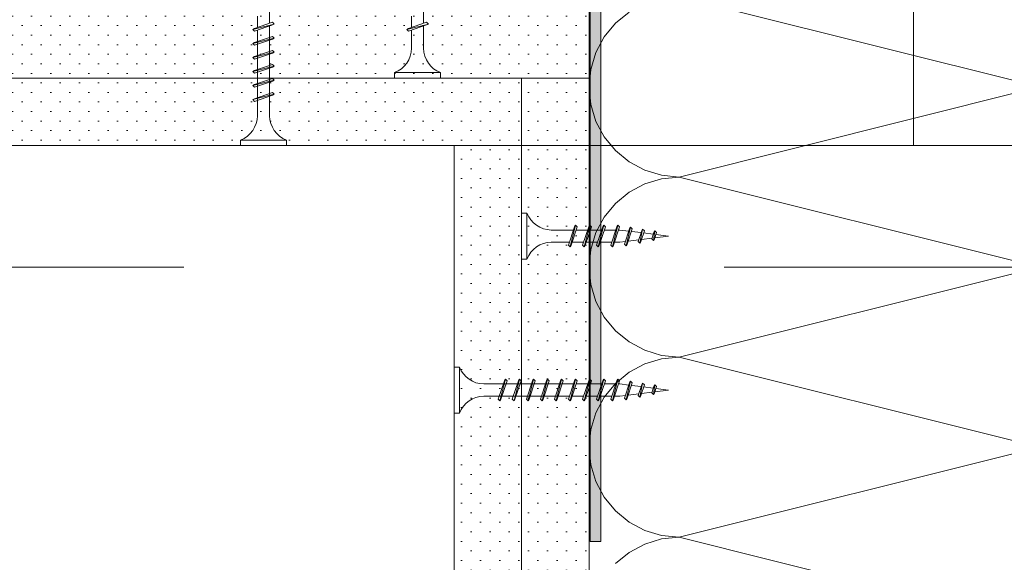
# Model space of a CAD drawing. Header units: metres. Extents: x -4 to 100, y -11 to 17.
# Tile 702 of 728: x 87.38 to 87.563, y -10.872 to -10.772. Entities that reach past the tile are written whole.
import ezdxf

# ---------------------------------------------------------------- set-up
doc = ezdxf.new("R2010")
doc.units = ezdxf.units.M
doc.header["$MEASUREMENT"] = 0
doc.linetypes.add('Strichlinie doppelt', pattern=[0.54680553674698, 0.2645833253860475, -0.105833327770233, 0.07055555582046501, -0.1058333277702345])
doc.linetypes.add('Untersicht', pattern=[0.1, 0.07500000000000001, -0.025])
for name, color, linetype in [('301 - Elemente.Linie', 7, 'Continuous'), ('451 - Universal.Achsen Raster', 7, 'Continuous'), ('606 - Struktur.Wand Innen Ausbau', 7, 'Continuous'), ('650 - Abdeckung.Fußboden Aufbau', 7, 'Continuous'), ('Neubau_606 - Struktur.Wand Innen Ausbau', 7, 'Continuous'), ('Neubau_653 - Abdeckung.TB Verkofferung', 7, 'Continuous')]:
    doc.layers.add(name, color=color, linetype=linetype)
pattern_1 = [(45, (87.5434148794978, -10.81532692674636), (-0.001767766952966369, 0.001767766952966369), [0, -0.0025])]

# ---------------------------------------------------------------- blocks, each defined once
blk = doc.blocks.new('*X839', base_point=(87.5434148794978, -10.81532692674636))
at = {"layer": 'Neubau_606 - Struktur.Wand Innen Ausbau', "color": 1, "linetype": 'Continuous', "lineweight": 5}
for p, q in [((87.49311291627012, -10.77039868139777), (87.490587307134, -10.77247139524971)), ((87.51244316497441, -10.77010752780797), (87.56903908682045, -10.78425650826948)), ((87.490587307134, -10.77247139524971), (87.48851459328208, -10.77499700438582)), ((87.48851459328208, -10.77499700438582), (87.48697442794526, -10.7778784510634)), ((87.48697442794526, -10.7778784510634), (87.48602599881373, -10.78100500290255)), ((87.48602599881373, -10.78100500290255), (87.48570577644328, -10.78425627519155)), ((87.48570577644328, -10.78425674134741), (87.48602599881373, -10.78750801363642)), ((87.50237242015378, -10.80092317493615), (87.56903908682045, -10.78425650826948)), ((87.48602599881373, -10.78750801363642), (87.48697442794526, -10.79063456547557)), ((87.48697442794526, -10.79063456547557), (87.48851459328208, -10.79351601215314)), ((87.48851459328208, -10.79351601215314), (87.490587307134, -10.79604162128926)), ((87.490587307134, -10.79604162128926), (87.49311291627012, -10.79811433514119)), ((87.49311291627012, -10.79811433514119), (87.4959943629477, -10.799654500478)), ((87.4959943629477, -10.799654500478), (87.49912091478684, -10.80060292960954)), ((87.49912091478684, -10.80124342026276), (87.4959943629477, -10.80219184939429)), ((87.49912091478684, -10.80060292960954), (87.50237242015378, -10.80092317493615)), ((87.50237242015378, -10.80092317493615), (87.49912091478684, -10.80124342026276)), ((87.50237242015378, -10.80092317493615), (87.56903908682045, -10.81758984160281)), ((87.4959943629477, -10.80219184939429), (87.49311291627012, -10.80373201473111)), ((87.49311291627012, -10.80373201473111), (87.490587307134, -10.80580472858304)), ((87.490587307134, -10.80580472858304), (87.48851459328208, -10.80833033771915)), ((87.48851459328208, -10.80833033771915), (87.48697442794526, -10.81121178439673)), ((87.48697442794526, -10.81121178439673), (87.48602599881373, -10.81433833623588)), ((87.48602599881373, -10.81433833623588), (87.48570577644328, -10.81758960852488)), ((87.48570577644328, -10.81759007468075), (87.48602599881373, -10.82084134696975)), ((87.50237242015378, -10.83425650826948), (87.56903908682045, -10.81758984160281)), ((87.48602599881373, -10.82084134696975), (87.48697442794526, -10.8239678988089)), ((87.48697442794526, -10.8239678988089), (87.48851459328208, -10.82684934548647)), ((87.48851459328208, -10.82684934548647), (87.490587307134, -10.82937495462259)), ((87.490587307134, -10.82937495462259), (87.49311291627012, -10.83144766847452)), ((87.49311291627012, -10.83144766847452), (87.4959943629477, -10.83298783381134)), ((87.4959943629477, -10.83298783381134), (87.49912091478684, -10.83393626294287)), ((87.49912091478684, -10.83393626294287), (87.50237242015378, -10.83425650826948)), ((87.4959943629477, -10.83552518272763), (87.49311291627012, -10.83706534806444)), ((87.49912091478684, -10.83457675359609), (87.4959943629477, -10.83552518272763)), ((87.50237242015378, -10.83425650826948), (87.49912091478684, -10.83457675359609)), ((87.50237242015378, -10.83425650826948), (87.56903908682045, -10.85092317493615)), ((87.49311291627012, -10.83706534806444), (87.490587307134, -10.83913806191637)), ((87.490587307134, -10.83913806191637), (87.48851459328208, -10.84166367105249)), ((87.48851459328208, -10.84166367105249), (87.48697442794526, -10.84454511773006)), ((87.48697442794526, -10.84454511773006), (87.48602599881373, -10.84767166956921)), ((87.48602599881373, -10.84767166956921), (87.48570577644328, -10.85092294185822)), ((87.48570577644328, -10.85092340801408), (87.48602599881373, -10.85417468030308)), ((87.50237242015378, -10.86758984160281), (87.56903908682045, -10.85092317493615)), ((87.48602599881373, -10.85417468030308), (87.48697442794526, -10.85730123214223)), ((87.48697442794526, -10.85730123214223), (87.48851459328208, -10.86018267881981)), ((87.48851459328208, -10.86018267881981), (87.490587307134, -10.86270828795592)), ((87.490587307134, -10.86270828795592), (87.49311291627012, -10.86478100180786)), ((87.49311291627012, -10.86478100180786), (87.4959943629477, -10.86632116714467)), ((87.4959943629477, -10.86632116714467), (87.49912091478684, -10.8672695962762)), ((87.49912091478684, -10.86791008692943), (87.4959943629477, -10.86885851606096)), ((87.49912091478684, -10.8672695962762), (87.50237242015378, -10.86758984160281)), ((87.50237242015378, -10.86758984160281), (87.49912091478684, -10.86791008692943)), ((87.50237242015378, -10.86758984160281), (87.56903908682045, -10.88425650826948)), ((87.49311291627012, -10.87039868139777), (87.490587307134, -10.87247139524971)), ((87.4959943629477, -10.86885851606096), (87.49311291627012, -10.87039868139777))]:
    blk.add_line(p, q, dxfattribs=at)

msp = doc.modelspace()

# ---------------------------------------------------------------- hatches: boundary and pattern name
at = {"layer": 'Neubau_606 - Struktur.Wand Innen Ausbau', "linetype": 'Continuous', "lineweight": 0, "true_color": 0x7f7f7f}
msp.add_hatch(color=8, dxfattribs=at).paths.add_polyline_path([(87.48570577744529, -10.76810752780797), (87.38758805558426, -10.76810752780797), (87.38758805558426, -10.77010752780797), (87.48570577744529, -10.77010752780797, -0.3862822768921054), (87.48588805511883, -10.77030978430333), (87.48588805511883, -10.86840752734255), (87.48788805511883, -10.86840752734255), (87.48788862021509, -10.77030978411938, 0.412091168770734)])
at = {"layer": 'Neubau_606 - Struktur.Wand Innen Ausbau', "linetype": 'Continuous', "lineweight": 5}
h = msp.add_hatch(dxfattribs=at)
h.set_pattern_fill('Gips_0005', color=1, style=0, pattern_type=2)
h.set_pattern_definition(pattern_1)
h.paths.add_polyline_path([(87.48570577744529, -10.77010752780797), (87.26070574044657, -10.77010752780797), (87.26070574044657, -10.78260767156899), (87.48570577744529, -10.78260767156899)])
h = msp.add_hatch(dxfattribs=at)
h.set_pattern_fill('Gips_0005', color=1, style=0, pattern_type=2)
h.set_pattern_definition(pattern_1)
h.paths.add_polyline_path([(87.47320578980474, -10.78260767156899), (87.26070574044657, -10.78260767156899), (87.26070574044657, -10.79510757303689), (87.47320578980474, -10.79510757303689)])
h = msp.add_hatch(dxfattribs=at)
h.set_pattern_fill('Gips_0005', color=1, style=0, pattern_type=2)
h.set_pattern_definition(pattern_1)
h.paths.add_polyline_path([(87.48570577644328, -10.78260767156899), (87.4732057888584, -10.78260767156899), (87.4732057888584, -10.9951076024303), (87.48570577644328, -10.9951076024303)])
h = msp.add_hatch(dxfattribs=at)
h.set_pattern_fill('Gips_0005', color=1, style=0, pattern_type=2)
h.set_pattern_definition(pattern_1)
h.paths.add_polyline_path([(87.4732057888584, -10.7951075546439), (87.46070571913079, -10.7951075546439), (87.46070571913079, -10.9951076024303), (87.4732057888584, -10.9951076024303)])

# ---------------------------------------------------------------- linework, layer by layer
at = {"layer": '301 - Elemente.Linie', "color": 1, "linetype": 'Continuous', "lineweight": 5}
for p, q in [((87.42658078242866, -10.77037783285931), (87.42658078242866, -10.77248096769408)), ((87.45508079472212, -10.77037783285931), (87.45508079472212, -10.77248096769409)), ((87.42433078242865, -10.77323751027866), (87.42433078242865, -10.77113437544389)), ((87.42745577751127, -10.77260767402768), (87.42714078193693, -10.77229267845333)), ((87.45283079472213, -10.77323751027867), (87.45283079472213, -10.77113437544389)), ((87.45595578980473, -10.77260767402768), (87.45564079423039, -10.77229267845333)), ((87.4234557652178, -10.77360767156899), (87.42745577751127, -10.77260767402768)), ((87.4234557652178, -10.77360767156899), (87.4237707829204, -10.77342582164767)), ((87.4234557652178, -10.77360767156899), (87.4237707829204, -10.77392268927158)), ((87.4237707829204, -10.77392268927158), (87.42714078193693, -10.77278954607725)), ((87.42433078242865, -10.78960757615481), (87.42433078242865, -10.77373437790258)), ((87.42658078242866, -10.772977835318), (87.42658078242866, -10.78960757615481)), ((87.42745577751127, -10.77260767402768), (87.42714078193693, -10.77278954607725)), ((87.45195577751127, -10.77360767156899), (87.45595578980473, -10.77260767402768)), ((87.45195577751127, -10.77360767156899), (87.45227079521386, -10.77342582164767)), ((87.45195577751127, -10.77360767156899), (87.45227079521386, -10.77392268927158)), ((87.45227079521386, -10.77392268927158), (87.45564079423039, -10.77278954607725)), ((87.45283079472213, -10.77710767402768), (87.45283079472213, -10.77373437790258)), ((87.45508079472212, -10.77297783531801), (87.45508079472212, -10.77710767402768)), ((87.45595578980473, -10.77260767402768), (87.45564079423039, -10.77278954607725)), ((87.4234557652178, -10.77620765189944), (87.42745577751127, -10.77520765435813)), ((87.4237707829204, -10.77602580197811), (87.42714078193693, -10.77489265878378)), ((87.4237707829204, -10.77652266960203), (87.42714078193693, -10.7753895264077)), ((87.42658078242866, -10.77557781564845), (87.42658078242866, -10.77768095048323)), ((87.42745577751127, -10.77520765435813), (87.42714078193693, -10.77489265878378)), ((87.42745577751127, -10.77520765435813), (87.42714078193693, -10.7753895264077)), ((87.4234557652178, -10.77620765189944), (87.4237707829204, -10.77602580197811)), ((87.4234557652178, -10.77620765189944), (87.4237707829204, -10.77652266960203)), ((87.42433078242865, -10.77843749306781), (87.42433078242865, -10.77633435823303)), ((87.42745577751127, -10.77780765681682), (87.42714078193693, -10.77749266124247)), ((87.4234557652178, -10.77880765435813), (87.42745577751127, -10.77780765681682)), ((87.4234557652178, -10.77880765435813), (87.4237707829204, -10.77862580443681)), ((87.4234557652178, -10.77880765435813), (87.4237707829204, -10.77912267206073)), ((87.4237707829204, -10.77912267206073), (87.42714078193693, -10.77798952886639)), ((87.42745577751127, -10.77780765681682), (87.42714078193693, -10.77798952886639)), ((87.4234557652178, -10.78140763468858), (87.42745577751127, -10.78040763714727)), ((87.4234557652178, -10.78140763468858), (87.4237707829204, -10.78122578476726)), ((87.4237707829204, -10.78122578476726), (87.42714078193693, -10.78009264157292)), ((87.4237707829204, -10.78172265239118), (87.42714078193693, -10.78058950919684)), ((87.42658078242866, -10.7807777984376), (87.42658078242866, -10.78288093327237)), ((87.42745577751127, -10.78040763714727), (87.42714078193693, -10.78009264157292)), ((87.42745577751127, -10.78040763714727), (87.42714078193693, -10.78058950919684)), ((87.4234557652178, -10.78140763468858), (87.4237707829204, -10.78172265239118)), ((87.4234557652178, -10.78400763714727), (87.42745577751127, -10.78300763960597)), ((87.4237707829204, -10.78432265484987), (87.42714078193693, -10.78318951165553)), ((87.42433078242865, -10.78363747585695), (87.42433078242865, -10.78153434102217)), ((87.42745577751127, -10.78300763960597), (87.42714078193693, -10.78269264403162)), ((87.42745577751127, -10.78300763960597), (87.42714078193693, -10.78318951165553)), ((87.44970577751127, -10.78160767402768), (87.45820578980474, -10.78160767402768)), ((87.44970577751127, -10.78260767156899), (87.44970577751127, -10.78160767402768)), ((87.44970577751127, -10.78260767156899), (87.45820578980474, -10.78260767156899)), ((87.45820578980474, -10.78260767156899), (87.45820578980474, -10.78160767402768)), ((87.4234557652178, -10.78400763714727), (87.4237707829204, -10.78382578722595)), ((87.4234557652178, -10.78400763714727), (87.4237707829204, -10.78432265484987)), ((87.4234557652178, -10.78660761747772), (87.42745577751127, -10.78560761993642)), ((87.4234557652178, -10.78660761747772), (87.4237707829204, -10.7864257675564)), ((87.4234557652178, -10.78660761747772), (87.4237707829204, -10.78692263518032)), ((87.4237707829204, -10.7864257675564), (87.42714078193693, -10.78529262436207)), ((87.4237707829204, -10.78692263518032), (87.42714078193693, -10.78578949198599)), ((87.42433078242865, -10.78883745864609), (87.42433078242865, -10.78673432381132)), ((87.42658078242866, -10.78597778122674), (87.42658078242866, -10.78808091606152)), ((87.42745577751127, -10.78560761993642), (87.42714078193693, -10.78529262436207)), ((87.42745577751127, -10.78560761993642), (87.42714078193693, -10.78578949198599)), ((87.4212057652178, -10.79410757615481), (87.42970577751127, -10.79410757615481)), ((87.4212057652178, -10.79510757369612), (87.4212057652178, -10.79410757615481)), ((87.42970577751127, -10.79510757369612), (87.42970577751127, -10.79410757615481)), ((87.4212057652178, -10.79510757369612), (87.42970577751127, -10.79510757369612)), ((87.47320578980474, -10.81610768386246), (87.47320578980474, -10.80760767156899)), ((87.47320578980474, -10.80760767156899), (87.47420578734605, -10.80760767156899)), ((87.47420578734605, -10.81610768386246), (87.47420578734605, -10.80760767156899)), ((87.48189077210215, -10.81354266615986), (87.48302391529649, -10.81017266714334)), ((87.48220578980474, -10.81385768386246), (87.48320578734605, -10.80985767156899)), ((87.48320578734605, -10.80985767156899), (87.48302391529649, -10.81017266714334)), ((87.48320578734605, -10.80985767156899), (87.4835207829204, -10.81017266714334)), ((87.48449077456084, -10.81354266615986), (87.48562391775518, -10.81017266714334)), ((87.48480579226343, -10.81385768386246), (87.48580578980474, -10.80985767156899)), ((87.48498764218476, -10.81354266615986), (87.48612078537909, -10.81017266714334)), ((87.48580578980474, -10.80985767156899), (87.48562391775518, -10.81017266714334)), ((87.48580578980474, -10.80985767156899), (87.48612078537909, -10.81017266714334)), ((87.48709077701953, -10.81354266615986), (87.48822392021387, -10.81017266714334)), ((87.48740577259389, -10.81385768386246), (87.48840577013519, -10.80985767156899)), ((87.48758764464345, -10.81354266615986), (87.48872078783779, -10.81017266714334)), ((87.48840577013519, -10.80985767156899), (87.48822392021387, -10.81017266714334)), ((87.48840577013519, -10.80985767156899), (87.48872078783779, -10.81017266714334)), ((87.48969075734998, -10.81354266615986), (87.49082387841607, -10.81017266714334)), ((87.49000575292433, -10.81385766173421), (87.49100575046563, -10.80985767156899)), ((87.4901876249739, -10.81354266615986), (87.49132076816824, -10.81017266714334)), ((87.49100575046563, -10.80985767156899), (87.49082390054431, -10.81017266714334)), ((87.49100575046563, -10.80985767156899), (87.49132076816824, -10.81017266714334)), ((87.4922554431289, -10.81333089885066), (87.49319952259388, -10.81052320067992)), ((87.49257043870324, -10.81364589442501), (87.4933813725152, -10.81020820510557)), ((87.4927523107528, -10.81333089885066), (87.49369636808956, -10.81052320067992)), ((87.4933813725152, -10.81020818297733), (87.49319952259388, -10.81052320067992)), ((87.49338139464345, -10.81020820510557), (87.4936963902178, -10.81052320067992)), ((87.48283562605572, -10.8107326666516), (87.47870578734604, -10.8107326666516)), ((87.48543562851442, -10.8107326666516), (87.48333249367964, -10.8107326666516)), ((87.48803560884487, -10.8107326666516), (87.48593247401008, -10.8107326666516)), ((87.49063561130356, -10.8107326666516), (87.48853247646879, -10.8107326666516)), ((87.49141009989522, -10.8107326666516), (87.49113245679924, -10.8107326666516)), ((87.49141007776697, -10.8107326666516), (87.49305973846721, -10.81093887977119)), ((87.49353655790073, -10.81099847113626), (87.49531861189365, -10.81122123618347)), ((87.49476739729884, -10.81286060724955), (87.49542878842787, -10.81089360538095)), ((87.49508239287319, -10.81317560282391), (87.49561063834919, -10.8105786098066)), ((87.49526426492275, -10.81286060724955), (87.4959256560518, -10.81089360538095)), ((87.4953905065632, -10.81248511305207), (87.4973289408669, -10.81224280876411)), ((87.49561066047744, -10.8105786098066), (87.49542878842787, -10.81089360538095)), ((87.49561063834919, -10.8105786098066), (87.4959256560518, -10.81089360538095)), ((87.49579545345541, -10.81128084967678), (87.49757750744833, -10.81150359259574)), ((87.49727935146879, -10.81239031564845), (87.49767124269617, -10.81122479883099)), ((87.49759434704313, -10.8127053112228), (87.49785311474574, -10.81090980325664)), ((87.49785311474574, -10.81090980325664), (87.49767124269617, -10.81122479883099)), ((87.49777619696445, -10.81239031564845), (87.49816811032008, -10.81122479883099)), ((87.4978476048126, -10.81217799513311), (87.50041009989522, -10.8118576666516)), ((87.49785309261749, -10.81090980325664), (87.49816811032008, -10.81122479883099)), ((87.4980543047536, -10.81156320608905), (87.50041009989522, -10.8118576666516)), ((87.47870578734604, -10.8129826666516), (87.48207908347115, -10.8129826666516)), ((87.48220578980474, -10.81385768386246), (87.48189077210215, -10.81354266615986)), ((87.48220578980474, -10.81385768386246), (87.48238763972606, -10.81354266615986)), ((87.48257595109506, -10.8129826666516), (87.48467908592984, -10.8129826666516)), ((87.48480579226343, -10.81385768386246), (87.48449077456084, -10.81354266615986)), ((87.48480579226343, -10.81385768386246), (87.48498764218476, -10.81354266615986)), ((87.48517593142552, -10.8129826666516), (87.48727906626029, -10.8129826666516)), ((87.48740577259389, -10.81385768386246), (87.48709077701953, -10.81354266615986)), ((87.48740577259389, -10.81385768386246), (87.48758764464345, -10.81354266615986)), ((87.48777593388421, -10.8129826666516), (87.48987906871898, -10.8129826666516)), ((87.49000575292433, -10.81385768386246), (87.48969075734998, -10.81354266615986)), ((87.49000575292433, -10.81385768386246), (87.4901876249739, -10.81354266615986)), ((87.49037591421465, -10.8129826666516), (87.49141012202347, -10.8129826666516)), ((87.49141009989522, -10.8129826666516), (87.49241476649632, -10.81285708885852)), ((87.49257046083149, -10.81364589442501), (87.49225546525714, -10.81333089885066)), ((87.49257046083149, -10.81364589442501), (87.4927523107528, -10.81333089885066)), ((87.49293343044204, -10.81279225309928), (87.49487184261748, -10.81254994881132)), ((87.49508239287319, -10.81317560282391), (87.49476739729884, -10.81286060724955)), ((87.49508239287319, -10.81317560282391), (87.49526426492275, -10.81286060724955)), ((87.49759434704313, -10.8127053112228), (87.49727932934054, -10.81239031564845)), ((87.49759434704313, -10.8127053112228), (87.4977762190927, -10.81239031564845)), ((87.47320578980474, -10.81610768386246), (87.47420578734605, -10.81610768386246)), ((87.4607058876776, -10.84460769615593), (87.4607058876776, -10.83610768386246)), ((87.4607058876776, -10.83610768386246), (87.46170588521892, -10.83610768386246)), ((87.46170588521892, -10.84460769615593), (87.46170588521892, -10.83610768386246)), ((87.48283562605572, -10.83923267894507), (87.46620588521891, -10.83923267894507)), ((87.46983568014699, -10.83923267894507), (87.46773254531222, -10.83923267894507)), ((87.4688908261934, -10.84204267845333), (87.47002396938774, -10.83867267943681)), ((87.469205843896, -10.84235769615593), (87.4702058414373, -10.83835768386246)), ((87.46938769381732, -10.84204267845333), (87.47052083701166, -10.83867267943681)), ((87.4702058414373, -10.83835768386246), (87.47002396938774, -10.83867267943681)), ((87.4702058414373, -10.83835768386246), (87.47052083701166, -10.83867267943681)), ((87.47149080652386, -10.84204267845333), (87.4726239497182, -10.83867267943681)), ((87.47180582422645, -10.84235769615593), (87.47280582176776, -10.83835768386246)), ((87.47280582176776, -10.83835768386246), (87.4726239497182, -10.83867267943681)), ((87.47280582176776, -10.83835768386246), (87.4731208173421, -10.83867267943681)), ((87.47503566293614, -10.83923267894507), (87.47293252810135, -10.83923267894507)), ((87.47409080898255, -10.84204267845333), (87.47522395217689, -10.83867267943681)), ((87.47440582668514, -10.84235769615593), (87.47540582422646, -10.83835768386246)), ((87.47458767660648, -10.84204267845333), (87.4757208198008, -10.83867267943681)), ((87.47540582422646, -10.83835768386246), (87.47522395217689, -10.83867267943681)), ((87.47540582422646, -10.83835768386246), (87.4757208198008, -10.83867267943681)), ((87.476690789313, -10.84204267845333), (87.47782393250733, -10.83867267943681)), ((87.4770058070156, -10.84235769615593), (87.4780058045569, -10.83835768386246)), ((87.4780058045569, -10.83835768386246), (87.47782393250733, -10.83867267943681)), ((87.4780058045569, -10.83835768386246), (87.47832080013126, -10.83867267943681)), ((87.48023564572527, -10.83923267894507), (87.4781325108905, -10.83923267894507)), ((87.47929079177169, -10.84204267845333), (87.48042393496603, -10.83867267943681)), ((87.4796058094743, -10.84235769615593), (87.48060580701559, -10.83835768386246)), ((87.47978765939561, -10.84204267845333), (87.48092080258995, -10.83867267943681)), ((87.48060580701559, -10.83835768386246), (87.48042393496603, -10.83867267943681)), ((87.48060580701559, -10.83835768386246), (87.48092080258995, -10.83867267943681)), ((87.48189077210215, -10.84204267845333), (87.48302391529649, -10.83867267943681)), ((87.48220578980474, -10.84235769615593), (87.48320578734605, -10.83835768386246)), ((87.48320578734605, -10.83835768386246), (87.48302391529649, -10.83867267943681)), ((87.48320578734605, -10.83835768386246), (87.4835207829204, -10.83867267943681)), ((87.48543562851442, -10.83923267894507), (87.48333249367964, -10.83923267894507)), ((87.48449077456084, -10.84204267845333), (87.48562391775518, -10.83867267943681)), ((87.48480579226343, -10.84235769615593), (87.48580578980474, -10.83835768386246)), ((87.48498764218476, -10.84204267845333), (87.48612078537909, -10.83867267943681)), ((87.48580578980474, -10.83835768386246), (87.48562391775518, -10.83867267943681)), ((87.48580578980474, -10.83835768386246), (87.48612078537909, -10.83867267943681)), ((87.48803560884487, -10.83923267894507), (87.48593247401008, -10.83923267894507)), ((87.48709077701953, -10.84204267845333), (87.48822392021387, -10.83867267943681)), ((87.48740577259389, -10.84235769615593), (87.48840577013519, -10.83835768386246)), ((87.48758764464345, -10.84204267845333), (87.48872078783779, -10.83867267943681)), ((87.48840577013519, -10.83835768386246), (87.48822392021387, -10.83867267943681)), ((87.48840577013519, -10.83835768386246), (87.48872078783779, -10.83867267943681)), ((87.49063561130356, -10.83923267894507), (87.48853247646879, -10.83923267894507)), ((87.48969075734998, -10.84204267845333), (87.49082387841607, -10.83867267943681)), ((87.49000575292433, -10.84235767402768), (87.49100575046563, -10.83835768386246)), ((87.4901876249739, -10.84204267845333), (87.49132076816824, -10.83867267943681)), ((87.49100575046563, -10.83835768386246), (87.49082390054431, -10.83867267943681)), ((87.49100575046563, -10.83835768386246), (87.49132076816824, -10.83867267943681)), ((87.49141009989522, -10.83923267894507), (87.49113245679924, -10.83923267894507)), ((87.49141007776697, -10.83923267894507), (87.49305973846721, -10.83943889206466)), ((87.4922554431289, -10.84183091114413), (87.49319952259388, -10.83902321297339)), ((87.49257043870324, -10.84214590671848), (87.4933813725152, -10.83870821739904)), ((87.4927523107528, -10.84183091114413), (87.49369636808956, -10.83902321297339)), ((87.4933813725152, -10.8387081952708), (87.49319952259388, -10.83902321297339)), ((87.49338139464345, -10.83870821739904), (87.4936963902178, -10.83902321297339)), ((87.49353655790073, -10.83949848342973), (87.49531861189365, -10.83972124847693)), ((87.49476739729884, -10.84136061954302), (87.49542878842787, -10.83939361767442)), ((87.49508239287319, -10.84167561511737), (87.49561063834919, -10.83907862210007)), ((87.49526426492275, -10.84136061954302), (87.4959256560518, -10.83939361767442)), ((87.49561066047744, -10.83907862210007), (87.49542878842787, -10.83939361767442)), ((87.49561063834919, -10.83907862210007), (87.4959256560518, -10.83939361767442)), ((87.49759434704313, -10.84120532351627), (87.49785311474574, -10.83940981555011)), ((87.49785311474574, -10.83940981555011), (87.49767124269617, -10.83972481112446)), ((87.49785309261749, -10.83940981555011), (87.49816811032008, -10.83972481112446)), ((87.46620588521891, -10.84148267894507), (87.48207908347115, -10.84148267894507)), ((87.46697600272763, -10.84148267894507), (87.4690791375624, -10.84148267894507)), ((87.47217598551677, -10.84148267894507), (87.47427912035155, -10.84148267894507)), ((87.47737596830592, -10.84148267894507), (87.47947910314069, -10.84148267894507)), ((87.48257595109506, -10.84148267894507), (87.48467908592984, -10.84148267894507)), ((87.48517593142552, -10.84148267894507), (87.48727906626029, -10.84148267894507)), ((87.48777593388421, -10.84148267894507), (87.48987906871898, -10.84148267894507)), ((87.49037591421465, -10.84148267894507), (87.49141012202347, -10.84148267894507)), ((87.49141009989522, -10.84148267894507), (87.49241476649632, -10.84135710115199)), ((87.49293343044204, -10.84129226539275), (87.49487184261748, -10.84104996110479)), ((87.49508239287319, -10.84167561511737), (87.49476739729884, -10.84136061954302)), ((87.49508239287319, -10.84167561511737), (87.49526426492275, -10.84136061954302)), ((87.4953905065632, -10.84098512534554), (87.4973289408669, -10.84074282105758)), ((87.49579545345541, -10.83978086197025), (87.49757750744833, -10.84000360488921)), ((87.49759434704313, -10.84120532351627), (87.49727932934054, -10.84089032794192)), ((87.49727935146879, -10.84089032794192), (87.49767124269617, -10.83972481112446)), ((87.49759434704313, -10.84120532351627), (87.4977762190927, -10.84089032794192)), ((87.49777619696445, -10.84089032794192), (87.49816811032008, -10.83972481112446)), ((87.4978476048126, -10.84067800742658), (87.50041009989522, -10.84035767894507)), ((87.4980543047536, -10.84006321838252), (87.50041009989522, -10.84035767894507)), ((87.469205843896, -10.84235769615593), (87.4688908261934, -10.84204267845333)), ((87.469205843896, -10.84235769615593), (87.46938769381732, -10.84204267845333)), ((87.47180582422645, -10.84235769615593), (87.47149080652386, -10.84204267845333)), ((87.47180582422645, -10.84235769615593), (87.47198767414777, -10.84204267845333)), ((87.47440582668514, -10.84235769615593), (87.47409080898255, -10.84204267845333)), ((87.47440582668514, -10.84235769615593), (87.47458767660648, -10.84204267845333)), ((87.4770058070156, -10.84235769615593), (87.476690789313, -10.84204267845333)), ((87.4770058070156, -10.84235769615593), (87.47718765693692, -10.84204267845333)), ((87.4796058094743, -10.84235769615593), (87.47929079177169, -10.84204267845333)), ((87.4796058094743, -10.84235769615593), (87.47978765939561, -10.84204267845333)), ((87.48220578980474, -10.84235769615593), (87.48189077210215, -10.84204267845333)), ((87.48220578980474, -10.84235769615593), (87.48238763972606, -10.84204267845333)), ((87.48480579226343, -10.84235769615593), (87.48449077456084, -10.84204267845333)), ((87.48480579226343, -10.84235769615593), (87.48498764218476, -10.84204267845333)), ((87.48740577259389, -10.84235769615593), (87.48709077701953, -10.84204267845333)), ((87.48740577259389, -10.84235769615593), (87.48758764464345, -10.84204267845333)), ((87.49000575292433, -10.84235769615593), (87.48969075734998, -10.84204267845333)), ((87.49000575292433, -10.84235769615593), (87.4901876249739, -10.84204267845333)), ((87.49257046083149, -10.84214590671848), (87.49225546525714, -10.84183091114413)), ((87.49257046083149, -10.84214590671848), (87.4927523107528, -10.84183091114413)), ((87.4607058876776, -10.84460769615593), (87.46170588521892, -10.84460769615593))]:
    msp.add_line(p, q, dxfattribs=at)
at = {"layer": '301 - Elemente.Linie', "color": 1, "linetype": 'Continuous', "lineweight": 5, "flags": 128}
for points in [[(87.42377077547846, -10.77342581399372), (87.42714077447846, -10.77229268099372)], [(87.45227078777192, -10.77342581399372), (87.45564078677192, -10.77229268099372)], [(87.42377077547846, -10.77862579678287), (87.42714077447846, -10.77749266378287)], [(87.42377077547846, -10.78382577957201), (87.42714077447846, -10.78269264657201)], [(87.48238764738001, -10.81354267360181), (87.48352078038, -10.81017267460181)], [(87.47198768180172, -10.84204268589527), (87.47312081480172, -10.83867268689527)], [(87.47718766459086, -10.84204268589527), (87.47832079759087, -10.83867268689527)], [(87.48238764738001, -10.84204268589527), (87.48352078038, -10.83867268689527)]]:
    msp.add_lwpolyline(points, dxfattribs=at)
at = {"layer": '301 - Elemente.Linie', "color": 1, "linetype": 'Continuous', "lineweight": 5}
for points in [[(87.44970579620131, -10.78160767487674, 0.3041913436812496), (87.45283078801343, -10.77710766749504)], [(87.42120578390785, -10.79410757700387, 0.3041913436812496), (87.42433077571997, -10.78960756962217)], [(87.47420578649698, -10.81610766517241, -0.3041913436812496), (87.47870579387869, -10.81298267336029)], [(87.46170588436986, -10.84460767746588, -0.3041913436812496), (87.46620589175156, -10.84148268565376)]]:
    msp.add_lwpolyline(points, format="xyb", dxfattribs=at)
for centre, radius, start, end in [((87.45999940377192, -10.77702704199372), 0.004919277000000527, 180.9391580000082, 248.6163859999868), ((87.43149939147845, -10.78952694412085), 0.004919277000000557, 180.9391580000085, 248.6163859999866), ((87.47878641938, -10.8058140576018), 0.004919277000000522, 201.3836140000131, 269.0608419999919), ((87.46628651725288, -10.83431406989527), 0.004919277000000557, 201.3836140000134, 269.0608419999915)]:
    msp.add_arc(centre, radius, start, end, dxfattribs=at)
at = {"layer": '451 - Universal.Achsen Raster', "color": 160, "linetype": 'Strichlinie doppelt', "lineweight": 9, "ltscale": 0.09999999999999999, "true_color": 0x3232ff}
for p, q in [((87.54570575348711, -10.9951075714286), (87.54570575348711, -10.44510757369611)), ((87.81070575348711, -10.81760757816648), (87.26070575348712, -10.81760757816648))]:
    msp.add_line(p, q, dxfattribs=at)
at = {"layer": '606 - Struktur.Wand Innen Ausbau', "color": 1, "linetype": 'Continuous', "lineweight": 9}
msp.add_line((87.46070575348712, -10.79510755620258), (87.4732057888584, -10.7951075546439), dxfattribs=at)
at = {"layer": '650 - Abdeckung.Fußboden Aufbau', "color": 7, "linetype": 'Continuous', "lineweight": 13}
msp.add_lwpolyline([(87.46070575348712, -10.9951075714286), (87.46070575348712, -10.7951075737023), (87.26070575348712, -10.79510757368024)], dxfattribs=at)
at = {"layer": 'Neubau_606 - Struktur.Wand Innen Ausbau', "color": 1, "linetype": 'Continuous', "lineweight": 13}
msp.add_line((87.48570577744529, -10.77010752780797), (87.48570577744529, -10.99510760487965), dxfattribs=at)
at = {"layer": 'Neubau_606 - Struktur.Wand Innen Ausbau', "color": 1, "linetype": 'Continuous', "lineweight": 9}
for p, q in [((87.48570577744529, -10.78260767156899), (87.26070574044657, -10.78260767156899)), ((87.47320578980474, -10.78260767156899), (87.47320578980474, -10.99510760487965))]:
    msp.add_line(p, q, dxfattribs=at)
at = {"layer": 'Neubau_606 - Struktur.Wand Innen Ausbau', "color": 1, "linetype": 'Continuous', "lineweight": 18, "flags": 128}
msp.add_lwpolyline([(87.48570577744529, -10.76810752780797), (87.38758805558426, -10.76810752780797), (87.38758805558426, -10.77010752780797), (87.48570577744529, -10.77010752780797, -0.3862822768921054), (87.48588805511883, -10.77030978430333), (87.48588805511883, -10.86840752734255), (87.48788805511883, -10.86840752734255), (87.48788862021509, -10.77030978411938, 0.412091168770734)], format="xyb", close=True, dxfattribs=at)
at = {"layer": 'Neubau_606 - Struktur.Wand Innen Ausbau', "color": 1, "linetype": 'Continuous', "lineweight": 13}
for points in [[(87.26070575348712, -10.79510757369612), (87.46070575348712, -10.79510755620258)], [(87.46070575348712, -10.79510757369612), (87.46070575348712, -10.9951075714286)], [(87.48570575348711, -10.79510757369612), (87.58570575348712, -10.79510757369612)]]:
    msp.add_lwpolyline(points, dxfattribs=at)
at = {"layer": 'Neubau_653 - Abdeckung.TB Verkofferung', "color": 1, "linetype": 'Untersicht', "lineweight": 9, "ltscale": 0.09999999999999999}
msp.add_line((87.26070569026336, -10.79510756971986), (87.81070573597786, -10.79510756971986), dxfattribs=at)

# ---------------------------------------------------------------- block references
at = {"layer": 'Neubau_606 - Struktur.Wand Innen Ausbau', "color": 1, "linetype": 'Continuous', "lineweight": 5}
msp.add_blockref('*X839', (87.5434148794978, -10.81532692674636), dxfattribs=at)

doc.saveas('drawing.dxf')
